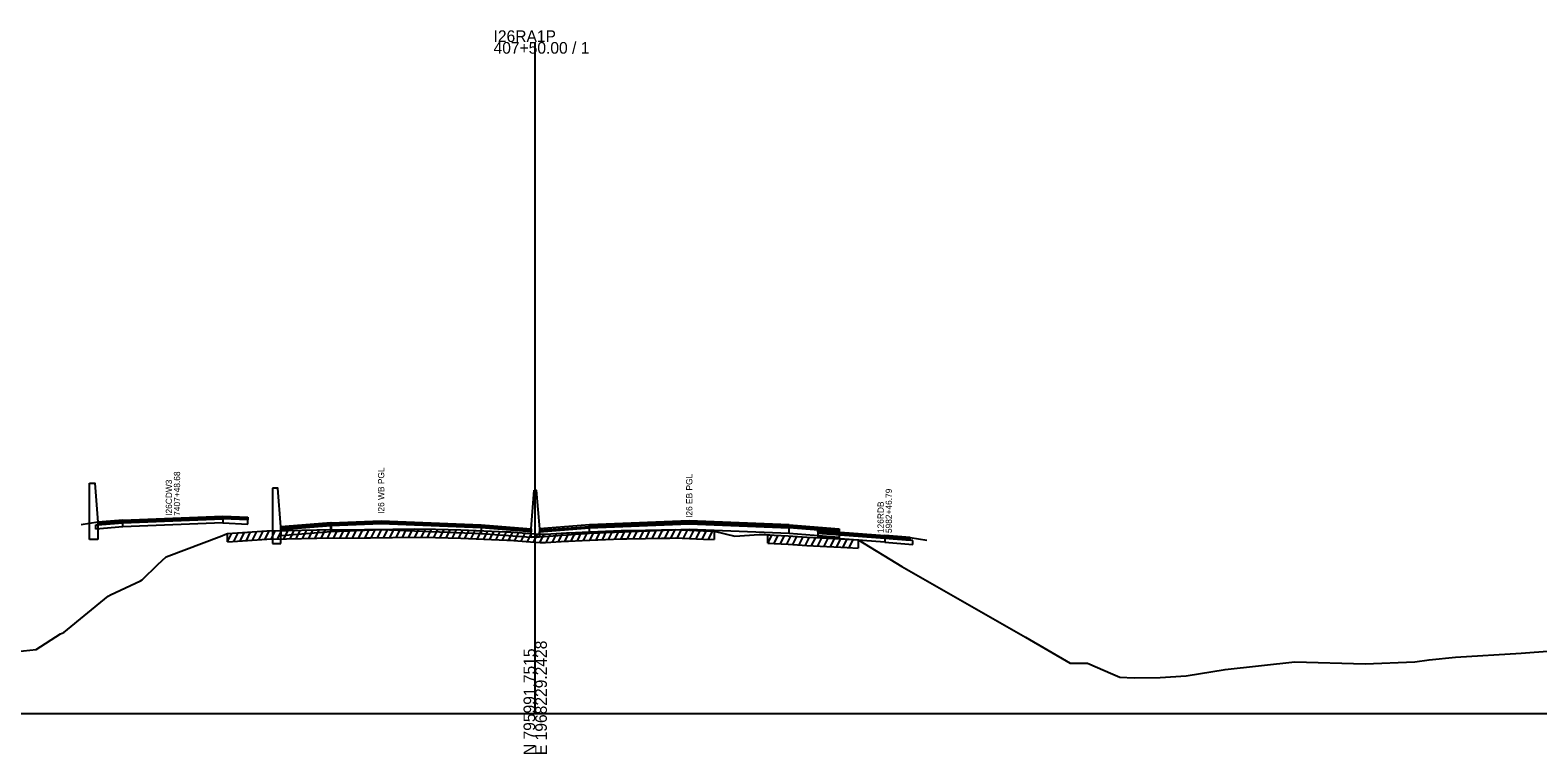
# Model space of a CAD drawing. Extents: x 1017 to 19997, y -1947 to 50737.
# Drawn here: x 16478.7 to 16840.8, y 7490.3 to 7664 of the extents above; entities that cross this region are included whole.
import ezdxf

# ---------------------------------------------------------------- set-up
doc = ezdxf.new("R2010")
doc.units = 0
for name, color, linetype in [('RD_GPK_XS_Cell', 7, 'Continuous'), ('RD_XS_Base', 7, 'Continuous'), ('RD_XS_ExGround', 7, 'Continuous'), ('RD_XS_ExPaveRet', 7, 'Continuous'), ('RD_XS_Greenside', 7, 'Continuous'), ('RD_XS_MedBWall', 7, 'Continuous'), ('RD_XS_Pave', 7, 'Continuous'), ('RD_XS_PaveOvlay', 7, 'Continuous'), ('RD_XS_TX_Notes', 7, 'Continuous')]:
    doc.layers.add(name, color=color, linetype=linetype)

msp = doc.modelspace()

# ---------------------------------------------------------------- linework, layer by layer
at = {"layer": 'RD_GPK_XS_Cell'}
for p, q in [((16600, 7500), (16600, 7661.19)), ((16000, 7500), (16600, 7500)), ((16600, 7500), (17200, 7500))]:
    msp.add_line(p, q, dxfattribs=at)
at = {"layer": 'RD_XS_Base'}
for points in [[(16494.5, 7545.26), (16495, 7545.3), (16501, 7545.78)], [(16501, 7544.78), (16501, 7545.78)], [(16525, 7545.74), (16513, 7545.26), (16501, 7544.78)], [(16525, 7546.74), (16525, 7545.74)], [(16525, 7545.74), (16531, 7545.48)], [(16531, 7545.48), (16531, 7546.48)], [(16494.5, 7544.26), (16494.5, 7545.26)], [(16501, 7544.78), (16494.5, 7544.26)], [(16550.95, 7545.05), (16538.95, 7544.09)], [(16538.95, 7544.09), (16538.95, 7542.75)], [(16538.95, 7542.75), (16550.95, 7543.71)], [(16550.95, 7543.71), (16550.95, 7545.05)], [(16551, 7543.71), (16550.95, 7543.71)], [(16551, 7545.05), (16551, 7543.71)], [(16551, 7543.71), (16563, 7544.2), (16587, 7543.24)], [(16599, 7543.63), (16587, 7544.58)], [(16587, 7544.58), (16587, 7543.24)], [(16587, 7543.24), (16599, 7542.29)], [(16599, 7542.29), (16599, 7543.63)], [(16601, 7542.29), (16601, 7543.63)], [(16613, 7543.24), (16601, 7542.29)], [(16613, 7543.24), (16613, 7544.58)], [(16660.95, 7543.24), (16637, 7544.2), (16613, 7543.24)], [(16660.95, 7543.24), (16660.95, 7544.58)], [(16661, 7543.24), (16660.95, 7543.24)], [(16661, 7543.24), (16661, 7544.58)], [(16673, 7542.28), (16661, 7543.24)], [(16667.89, 7543.29), (16667.89, 7542.29)], [(16683.98, 7541.12), (16667.89, 7542.29)], [(16673, 7543.62), (16673, 7542.28)], [(16683.98, 7542.12), (16683.98, 7541.12)], [(16690.72, 7541.56), (16690.02, 7541.62), (16683.98, 7542.12)], [(16683.98, 7541.12), (16690.72, 7540.56)], [(16690.72, 7540.56), (16690.72, 7541.56)]]:
    msp.add_lwpolyline(points, dxfattribs=at)
at = {"layer": 'RD_XS_ExGround'}
msp.add_lwpolyline([(16475.56, 7514.86), (16480.12, 7515.39), (16486, 7519.14), (16486.84, 7519.46), (16497.49, 7528.14), (16498, 7528.45), (16505.19, 7531.81), (16505.65, 7532.05), (16509.38, 7535.73), (16511.36, 7537.6), (16524.72, 7542.66), (16525.45, 7542.97), (16526.13, 7543.21), (16529.68, 7543.44), (16535.58, 7543.84), (16540.27, 7543.94), (16547.58, 7544.1), (16559.01, 7544.19), (16559.76, 7544.2), (16560.44, 7544.2), (16571.06, 7544.31), (16576.02, 7544.22), (16582.12, 7544.09), (16593.22, 7543.64), (16594.15, 7543.6), (16594.84, 7543.56), (16599.82, 7543.11), (16601.21, 7543.08), (16602.49, 7543.06), (16607.5, 7543.36), (16608.01, 7543.4), (16611.29, 7543.53), (16620.66, 7543.89), (16621.98, 7543.93), (16626.51, 7544.04), (16630.29, 7544.09), (16631.93, 7544.11), (16632.33, 7544.12), (16633.59, 7544.14), (16640.42, 7543.85), (16642.94, 7543.75), (16647.97, 7542.54), (16653.77, 7542.95), (16655.33, 7542.93), (16655.89, 7542.92), (16656.34, 7542.89), (16657.41, 7542.84), (16660.75, 7542.64), (16665.22, 7542.35), (16670.04, 7542.09), (16673.42, 7541.89), (16674.89, 7541.83), (16677.54, 7541.68), (16688.02, 7535.3), (16717.73, 7518.3), (16728.48, 7512.07), (16732.63, 7512.05), (16738.71, 7509.46), (16740.41, 7508.68), (16743.81, 7508.53), (16750.05, 7508.61), (16756.31, 7509.03), (16765.65, 7510.53), (16782.38, 7512.43), (16799.33, 7511.95), (16811.21, 7512.36), (16814.71, 7512.89), (16821.04, 7513.53), (16836.79, 7514.51), (16844.1, 7515.04)], dxfattribs=at)
at = {"layer": 'RD_XS_ExPaveRet'}
for p, q in [((16526.13, 7541.21), (16527.16, 7543.28)), ((16526.13, 7541.21), (16526.13, 7543.21)), ((16527.63, 7541.31), (16528.66, 7543.38)), ((16529.13, 7541.41), (16530.16, 7543.48)), ((16529.68, 7541.44), (16535.58, 7541.84)), ((16530.63, 7541.51), (16531.66, 7543.58)), ((16532.13, 7541.61), (16533.16, 7543.68)), ((16533.63, 7541.71), (16534.66, 7543.78)), ((16535.13, 7541.81), (16536.15, 7543.86)), ((16535.58, 7541.84), (16540.27, 7541.94)), ((16536.63, 7541.87), (16537.64, 7543.89)), ((16538.13, 7541.9), (16539.14, 7543.92)), ((16539.63, 7541.93), (16540.64, 7543.95)), ((16540.27, 7541.94), (16547.58, 7542.1)), ((16541.13, 7541.96), (16542.14, 7543.99)), ((16542.63, 7542), (16543.64, 7544.02)), ((16544.13, 7542.03), (16545.14, 7544.05)), ((16545.63, 7542.06), (16546.64, 7544.08)), ((16547.13, 7542.09), (16548.14, 7544.11)), ((16547.58, 7542.1), (16559.01, 7542.19)), ((16548.63, 7542.11), (16549.63, 7544.12)), ((16550.13, 7542.12), (16551.13, 7544.13)), ((16551.63, 7542.13), (16552.63, 7544.14)), ((16553.13, 7542.14), (16554.13, 7544.15)), ((16554.63, 7542.16), (16555.63, 7544.16)), ((16556.13, 7542.17), (16557.13, 7544.17)), ((16557.63, 7542.18), (16558.63, 7544.18)), ((16559.01, 7542.19), (16559.76, 7542.2)), ((16559.13, 7542.19), (16560.13, 7544.2)), ((16559.76, 7542.2), (16560.44, 7542.2)), ((16560.44, 7542.2), (16571.06, 7542.31)), ((16560.63, 7542.2), (16561.63, 7544.21)), ((16562.13, 7542.22), (16563.13, 7544.23)), ((16563.63, 7542.23), (16564.63, 7544.24)), ((16565.13, 7542.25), (16566.13, 7544.26)), ((16566.63, 7542.27), (16567.63, 7544.28)), ((16568.13, 7542.28), (16569.13, 7544.29)), ((16569.63, 7542.3), (16570.63, 7544.31)), ((16571.06, 7542.31), (16576.02, 7542.22)), ((16571.13, 7542.31), (16572.12, 7544.29)), ((16572.63, 7542.28), (16573.62, 7544.26)), ((16574.13, 7542.25), (16575.12, 7544.23)), ((16575.63, 7542.22), (16576.62, 7544.2)), ((16576.02, 7542.22), (16582.12, 7542.09)), ((16577.13, 7542.19), (16578.12, 7544.17)), ((16578.63, 7542.16), (16579.62, 7544.14)), ((16580.13, 7542.13), (16581.12, 7544.11)), ((16581.63, 7542.1), (16582.61, 7544.07)), ((16582.12, 7542.09), (16593.22, 7541.64)), ((16583.13, 7542.05), (16584.11, 7544.01)), ((16584.63, 7541.99), (16585.61, 7543.95)), ((16586.13, 7541.93), (16587.11, 7543.89)), ((16587.63, 7541.87), (16588.61, 7543.83)), ((16589.13, 7541.81), (16590.11, 7543.76)), ((16590.63, 7541.74), (16591.61, 7543.7)), ((16592.13, 7541.68), (16593.11, 7543.64)), ((16593.63, 7541.62), (16594.6, 7543.57)), ((16595.13, 7541.53), (16596.09, 7543.45)), ((16596.63, 7541.4), (16597.59, 7543.31)), ((16598.13, 7541.26), (16599.09, 7543.18)), ((16599.63, 7541.13), (16600.61, 7543.09)), ((16601.13, 7541.08), (16602.12, 7543.07)), ((16602.63, 7541.07), (16603.66, 7543.13)), ((16604.13, 7541.16), (16605.16, 7543.22)), ((16605.63, 7541.25), (16606.66, 7543.31)), ((16607.13, 7541.34), (16608.16, 7543.4)), ((16608.63, 7541.42), (16609.65, 7543.46)), ((16610.13, 7541.48), (16611.15, 7543.52)), ((16611.29, 7541.53), (16620.66, 7541.89)), ((16611.63, 7541.54), (16612.65, 7543.58)), ((16613.13, 7541.6), (16614.15, 7543.64)), ((16614.63, 7541.65), (16615.65, 7543.69)), ((16616.13, 7541.71), (16617.15, 7543.75)), ((16617.63, 7541.77), (16618.65, 7543.81)), ((16619.13, 7541.83), (16620.15, 7543.87)), ((16620.63, 7541.89), (16621.64, 7543.92)), ((16620.66, 7541.89), (16621.98, 7541.93)), ((16621.98, 7541.93), (16626.51, 7542.04)), ((16622.13, 7541.93), (16623.14, 7543.95)), ((16623.63, 7541.97), (16624.64, 7543.99)), ((16625.13, 7542), (16626.14, 7544.03)), ((16626.51, 7542.04), (16630.29, 7542.09)), ((16626.63, 7542.04), (16627.64, 7544.05)), ((16628.13, 7542.06), (16629.14, 7544.08)), ((16629.63, 7542.08), (16630.63, 7544.09)), ((16630.29, 7542.09), (16631.93, 7542.11)), ((16631.13, 7542.1), (16632.14, 7544.12)), ((16631.93, 7542.11), (16632.33, 7542.12)), ((16632.33, 7542.12), (16633.59, 7542.14)), ((16632.63, 7542.13), (16633.63, 7544.14)), ((16633.59, 7542.14), (16640.42, 7541.85)), ((16634.13, 7542.12), (16635.11, 7544.08)), ((16635.63, 7542.05), (16636.61, 7544.01)), ((16637.13, 7541.99), (16638.11, 7543.95)), ((16638.63, 7541.93), (16639.61, 7543.89)), ((16640.13, 7541.86), (16641.11, 7543.82)), ((16640.42, 7541.85), (16642.94, 7541.75)), ((16641.63, 7541.8), (16642.61, 7543.76)), ((16642.94, 7543.75), (16642.94, 7541.75)), ((16655.89, 7540.92), (16655.89, 7542.92)), ((16655.89, 7540.92), (16656.87, 7542.86)), ((16657.39, 7540.84), (16658.36, 7542.78)), ((16658.89, 7540.75), (16659.86, 7542.69)), ((16660.39, 7540.66), (16661.36, 7542.6)), ((16661.89, 7540.57), (16662.86, 7542.5)), ((16663.39, 7540.47), (16664.36, 7542.41)), ((16664.89, 7540.37), (16665.86, 7542.32)), ((16666.39, 7540.29), (16667.37, 7542.24)), ((16667.89, 7540.21), (16668.87, 7542.15)), ((16669.39, 7540.13), (16670.37, 7542.07)), ((16670.89, 7540.04), (16671.86, 7541.98)), ((16672.39, 7539.95), (16673.36, 7541.89)), ((16673.89, 7539.87), (16674.88, 7541.83)), ((16526.13, 7541.21), (16529.68, 7541.44)), ((16593.22, 7541.64), (16594.15, 7541.6)), ((16594.15, 7541.6), (16594.84, 7541.56)), ((16594.84, 7541.56), (16599.82, 7541.11)), ((16599.82, 7541.11), (16601.21, 7541.08)), ((16601.21, 7541.08), (16602.49, 7541.06)), ((16602.49, 7541.06), (16607.5, 7541.36)), ((16607.5, 7541.36), (16608.01, 7541.4)), ((16608.01, 7541.4), (16611.29, 7541.53)), ((16655.89, 7540.92), (16656.34, 7540.89)), ((16656.34, 7540.89), (16657.41, 7540.84)), ((16657.41, 7540.84), (16660.75, 7540.64)), ((16660.75, 7540.64), (16665.22, 7540.35)), ((16665.22, 7540.35), (16670.04, 7540.09)), ((16670.04, 7540.09), (16673.42, 7539.89)), ((16673.42, 7539.89), (16674.89, 7539.83)), ((16674.89, 7539.83), (16677.54, 7539.68)), ((16675.39, 7539.8), (16676.36, 7541.75)), ((16677.54, 7541.68), (16677.54, 7539.68))]:
    msp.add_line(p, q, dxfattribs=at)
at = {"layer": 'RD_XS_Greenside'}
for points in [[(16495, 7545.94), (16491, 7545.3)], [(16690.02, 7542.25), (16694.04, 7541.59)]]:
    msp.add_lwpolyline(points, dxfattribs=at)
at = {"layer": 'RD_XS_MedBWall'}
for points in [[(16493, 7541.79), (16493, 7555.28)], [(16493, 7555.28), (16494.25, 7555.28), (16495, 7545.94)], [(16538.95, 7544.77), (16538.2, 7554.11), (16536.95, 7554.11)], [(16536.95, 7554.11), (16536.95, 7540.77)], [(16599, 7544.29), (16599.75, 7553.63)], [(16599.75, 7553.63), (16600.25, 7553.63), (16601, 7544.29)], [(16495, 7545.94), (16495, 7541.79)], [(16495, 7541.79), (16493, 7541.79)], [(16538.95, 7540.77), (16538.95, 7544.77)], [(16599, 7542.29), (16599, 7543.63), (16599, 7544.29)], [(16601, 7542.29), (16599, 7542.29)], [(16601, 7544.29), (16601, 7543.63), (16601, 7542.29)], [(16536.95, 7540.77), (16538.95, 7540.77)]]:
    msp.add_lwpolyline(points, dxfattribs=at)
at = {"layer": 'RD_XS_Pave'}
for points in [[(16495, 7545.62), (16501, 7546.1)], [(16501, 7545.78), (16495, 7545.3)], [(16495, 7545.3), (16495, 7545.62)], [(16525, 7547.06), (16513, 7546.58), (16501, 7546.1)], [(16501, 7545.78), (16513, 7546.26), (16525, 7546.74)], [(16501, 7546.1), (16501, 7545.78)], [(16525, 7546.74), (16525, 7547.06)], [(16525, 7547.06), (16531, 7546.82)], [(16531, 7546.48), (16525, 7546.74)], [(16531, 7546.82), (16531, 7546.48)], [(16550.95, 7545.39), (16538.95, 7544.43)], [(16550.95, 7545.39), (16551, 7545.39)], [(16550.95, 7545.05), (16550.95, 7545.39)], [(16587, 7544.58), (16563, 7545.54), (16551, 7545.05)], [(16551, 7545.39), (16551, 7545.05)], [(16660.95, 7544.92), (16637, 7545.88), (16613, 7544.92)], [(16613, 7544.58), (16637, 7545.54), (16660.95, 7544.58)], [(16538.95, 7544.43), (16538.95, 7544.09)], [(16551, 7545.05), (16550.95, 7545.05)], [(16587, 7544.92), (16587, 7544.58)], [(16587, 7544.92), (16599, 7543.97)], [(16599, 7543.97), (16599, 7543.63)], [(16601, 7543.63), (16613, 7544.58)], [(16601, 7543.97), (16601, 7543.63)], [(16613, 7544.92), (16613, 7544.58)], [(16660.95, 7544.92), (16661, 7544.92)], [(16660.95, 7544.58), (16660.95, 7544.92)], [(16661, 7544.58), (16660.95, 7544.58)], [(16661, 7544.92), (16661, 7544.58)], [(16673, 7543.62), (16661, 7544.58)], [(16683.98, 7542.44), (16667.89, 7543.61)], [(16667.89, 7543.61), (16667.89, 7543.29)], [(16667.89, 7543.29), (16683.98, 7542.12)], [(16673, 7543.96), (16673, 7543.62)], [(16683.98, 7542.12), (16683.98, 7542.44)], [(16690.02, 7541.94), (16683.98, 7542.44)], [(16683.98, 7542.12), (16690.02, 7541.62)], [(16690.02, 7541.62), (16690.02, 7541.94)]]:
    msp.add_lwpolyline(points, dxfattribs=at)
at = {"layer": 'RD_XS_PaveOvlay'}
for points in [[(16501, 7546.42), (16495, 7545.94)], [(16495, 7545.94), (16495, 7545.62)], [(16501, 7546.42), (16513, 7546.9), (16525, 7547.38)], [(16501, 7546.1), (16501, 7546.42)], [(16525, 7547.38), (16525, 7547.06)], [(16525, 7547.38), (16531, 7547.14)], [(16531, 7547.14), (16531, 7546.82)], [(16550.95, 7545.73), (16538.95, 7544.77)], [(16551, 7545.73), (16550.95, 7545.73)], [(16550.95, 7545.73), (16550.95, 7545.39)], [(16551, 7545.73), (16563, 7546.21), (16587, 7545.25)], [(16587, 7544.92), (16563, 7545.88), (16551, 7545.39)], [(16551, 7545.39), (16551, 7545.73)], [(16660.95, 7545.25), (16637, 7546.21), (16613, 7545.25)], [(16538.95, 7544.77), (16538.95, 7544.43)], [(16587, 7545.25), (16587, 7544.92)], [(16587, 7545.25), (16599, 7544.29)], [(16599, 7544.29), (16599, 7543.97)], [(16613, 7545.25), (16601, 7544.29)], [(16601, 7543.97), (16613, 7544.92)], [(16601, 7544.29), (16601, 7543.97)], [(16613, 7544.92), (16613, 7545.25)], [(16660.95, 7545.25), (16661, 7545.25)], [(16660.95, 7544.92), (16660.95, 7545.25)], [(16661, 7545.25), (16673, 7544.29)], [(16661, 7544.92), (16661, 7545.25)], [(16673, 7543.96), (16661, 7544.92)], [(16667.89, 7543.92), (16683.98, 7542.76)], [(16667.89, 7543.61), (16667.89, 7543.92)], [(16673, 7544.29), (16673, 7543.96)], [(16683.98, 7542.76), (16683.98, 7542.44)], [(16690.02, 7542.25), (16683.98, 7542.76)], [(16690.02, 7541.94), (16690.02, 7542.25)]]:
    msp.add_lwpolyline(points, dxfattribs=at)

# ---------------------------------------------------------------- texts
at = {"layer": 'RD_GPK_XS_Cell'}
for s, p in [('407+50.00 / 1', (16590, 7658.39)), ('I26RA1P', (16590, 7661.19))]:
    msp.add_text(s, height=2.8, dxfattribs=at).set_placement(p)
for s, p in [('E 1968229.2428', (16602.8, 7490)), ('N 795991.7515', (16600, 7490))]:
    msp.add_text(s, height=2.8, rotation=90, dxfattribs=at).set_placement(p)
at = {"layer": 'RD_XS_TX_Notes'}
for s, p in [(' 7407+48.68', (16514.73, 7546.89)), ('I26 WB PGL', (16563.75, 7547.91)), ('I26 EB PGL', (16637.75, 7546.94)), (' I26CDW3', (16512.78, 7546.89)), (' 5982+46.79', (16685.65, 7542.75)), (' 126RDB', (16683.7, 7542.75))]:
    msp.add_text(s, height=1.5, rotation=90, dxfattribs=at).set_placement(p)

doc.saveas('drawing.dxf')
